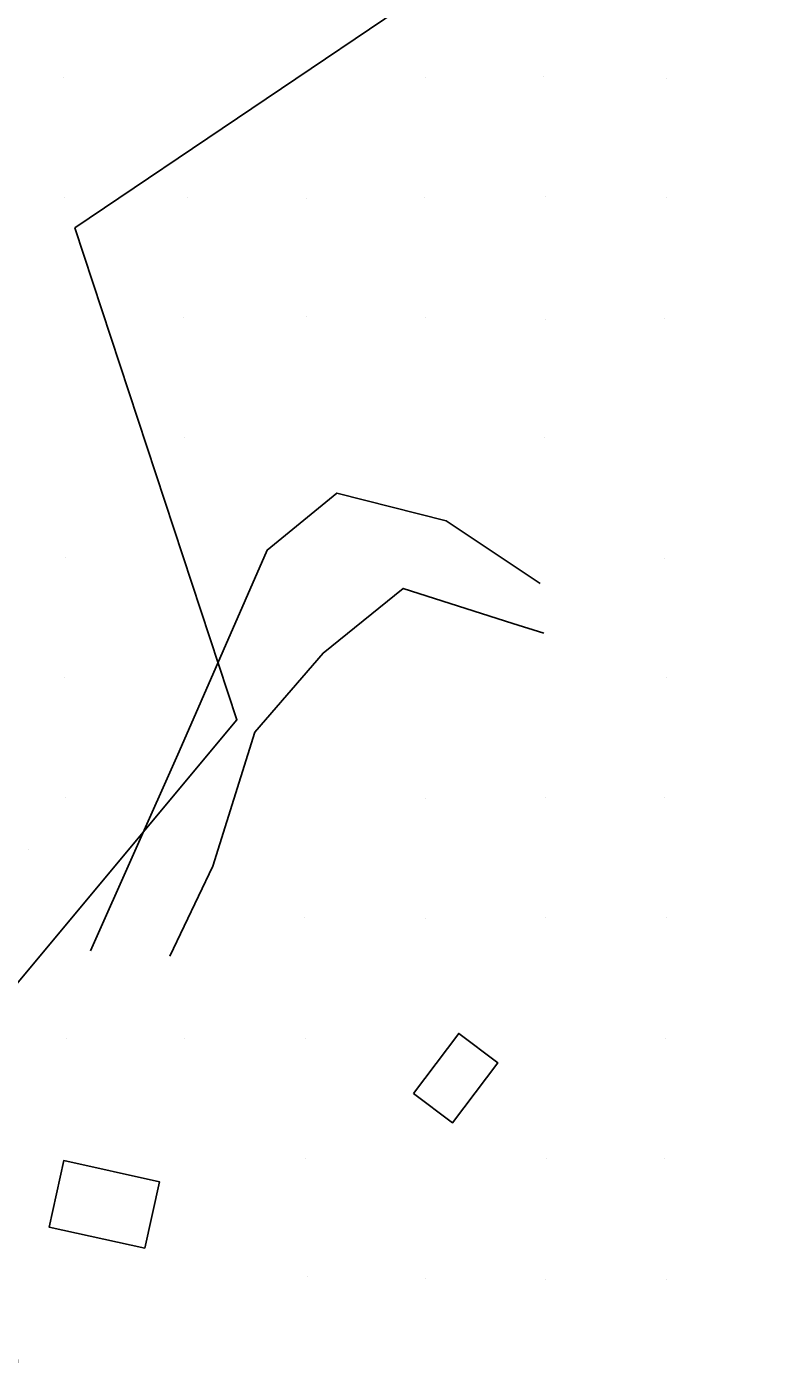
# Model space of a CAD drawing. Extents: x 1602514 to 1609837, y 863887 to 871157.
# Drawn here: x 1606529 to 1606621.5, y 866541.4 to 866707.3 of the extents above; entities that cross this region are included whole.
import ezdxf

# ---------------------------------------------------------------- set-up
doc = ezdxf.new("R2010")
doc.units = 0
for name, color, linetype in [('Survey-Buildings', 7, 'Continuous'), ('Survey-Ridge Lines', 7, 'Continuous'), ('Survey-Spot dirt', 7, 'Continuous'), ('Survey-Vegetation trees', 7, 'Continuous')]:
    doc.layers.add(name, color=color, linetype=linetype)

msp = doc.modelspace()

# ---------------------------------------------------------------- linework, layer by layer
at = {"layer": 'Survey-Buildings'}
for points in [[(1606577.4, 866574.04), (1606583.05, 866581.53), (1606587.92, 866577.86), (1606582.27, 866570.36), (1606577.4, 866574.04)], [(1606577.4, 866574.04), (1606583.05, 866581.53), (1606587.92, 866577.86), (1606582.27, 866570.36), (1606577.4, 866574.04)], [(1606543.81, 866554.69), (1606545.65, 866562.99), (1606533.69, 866565.64), (1606531.85, 866557.34), (1606543.81, 866554.69)], [(1606543.81, 866554.69), (1606545.65, 866562.99), (1606533.69, 866565.64), (1606531.85, 866557.34), (1606543.81, 866554.69)]]:
    msp.add_lwpolyline(points, dxfattribs=at)
at = {"layer": 'Survey-Ridge Lines'}
for points in [[(1606537.02, 866591.87), (1606548.11, 866616.77), (1606559.1, 866641.93), (1606567.83, 866649.02), (1606581.47, 866645.59), (1606593.21, 866637.74)], [(1606537.02, 866591.87), (1606548.11, 866616.77), (1606559.1, 866641.93), (1606567.83, 866649.02), (1606581.47, 866645.59), (1606593.21, 866637.74)], [(1606546.93, 866591.2), (1606552.31, 866602.43), (1606557.58, 866619.16), (1606566.09, 866629.05), (1606576.11, 866637.13), (1606589.79, 866632.74), (1606593.67, 866631.56)], [(1606546.93, 866591.2), (1606552.31, 866602.43), (1606557.58, 866619.16), (1606566.09, 866629.05), (1606576.11, 866637.13), (1606589.79, 866632.74), (1606593.67, 866631.56)]]:
    msp.add_lwpolyline(points, dxfattribs=at)
at = {"layer": 'Survey-Spot dirt'}
for p, q in [((1606533.67, 866701.02), (1606533.67, 866701.02)), ((1606533.67, 866701.02), (1606533.67, 866701.02)), ((1606578.92, 866701.01), (1606578.92, 866701.01)), ((1606578.92, 866701.01), (1606578.92, 866701.01)), ((1606593.69, 866701.05), (1606593.69, 866701.05)), ((1606593.69, 866701.05), (1606593.69, 866701.05)), ((1606608.95, 866700.85), (1606608.95, 866700.85)), ((1606608.95, 866700.85), (1606608.95, 866700.85)), ((1606533.83, 866685.96), (1606533.83, 866685.96)), ((1606533.83, 866685.96), (1606533.83, 866685.96)), ((1606549.2, 866685.95), (1606549.2, 866685.95)), ((1606549.2, 866685.95), (1606549.2, 866685.95)), ((1606563.97, 866685.85), (1606563.97, 866685.85)), ((1606563.97, 866685.85), (1606563.97, 866685.85)), ((1606578.77, 866685.92), (1606578.77, 866685.92)), ((1606578.77, 866685.92), (1606578.77, 866685.92)), ((1606593.87, 866686.12), (1606593.87, 866686.12)), ((1606593.87, 866686.12), (1606593.87, 866686.12)), ((1606608.98, 866685.93), (1606608.98, 866685.93)), ((1606608.98, 866685.93), (1606608.98, 866685.93)), ((1606548.63, 866671.01), (1606548.63, 866671.01)), ((1606548.63, 866671.01), (1606548.63, 866671.01)), ((1606563.99, 866671.17), (1606563.99, 866671.17)), ((1606563.99, 866671.17), (1606563.99, 866671.17)), ((1606578.87, 866671.04), (1606578.87, 866671.04)), ((1606578.87, 866671.04), (1606578.87, 866671.04)), ((1606593.91, 866670.73), (1606593.91, 866670.73)), ((1606593.91, 866670.73), (1606593.91, 866670.73)), ((1606608.74, 866670.82), (1606608.74, 866670.82)), ((1606608.74, 866670.82), (1606608.74, 866670.82)), ((1606548.77, 866656.01), (1606548.77, 866656.01)), ((1606548.77, 866656.01), (1606548.77, 866656.01)), ((1606593.75, 866655.97), (1606593.75, 866655.97)), ((1606593.75, 866655.97), (1606593.75, 866655.97)), ((1606533.89, 866640.99), (1606533.89, 866640.99)), ((1606533.89, 866640.99), (1606533.89, 866640.99)), ((1606608.72, 866640.84), (1606608.72, 866640.84)), ((1606608.72, 866640.84), (1606608.72, 866640.84)), ((1606533.72, 866626.06), (1606533.72, 866626.06)), ((1606533.72, 866626.06), (1606533.72, 866626.06)), ((1606609.01, 866626), (1606609.01, 866626)), ((1606609.01, 866626), (1606609.01, 866626)), ((1606533.89, 866611.02), (1606533.89, 866611.02)), ((1606533.89, 866611.02), (1606533.89, 866611.02)), ((1606578.89, 866610.93), (1606578.89, 866610.93)), ((1606578.89, 866610.93), (1606578.89, 866610.93)), ((1606593.86, 866611.01), (1606593.86, 866611.01)), ((1606593.86, 866611.01), (1606593.86, 866611.01)), ((1606608.77, 866611.05), (1606608.77, 866611.05)), ((1606608.77, 866611.05), (1606608.77, 866611.05)), ((1606529.23, 866604.54), (1606529.23, 866604.54)), ((1606529.23, 866604.54), (1606529.23, 866604.54)), ((1606563.83, 866596.01), (1606563.83, 866596.01)), ((1606563.83, 866596.01), (1606563.83, 866596.01)), ((1606578.83, 866595.95), (1606578.83, 866595.95)), ((1606578.83, 866595.95), (1606578.83, 866595.95)), ((1606593.87, 866596.03), (1606593.87, 866596.03)), ((1606593.87, 866596.03), (1606593.87, 866596.03)), ((1606608.95, 866596.04), (1606608.95, 866596.04)), ((1606608.95, 866596.04), (1606608.95, 866596.04)), ((1606533.99, 866580.91), (1606533.99, 866580.91)), ((1606533.99, 866580.91), (1606533.99, 866580.91)), ((1606548.83, 866580.91), (1606548.83, 866580.91)), ((1606548.83, 866580.91), (1606548.83, 866580.91)), ((1606563.93, 866580.86), (1606563.93, 866580.86)), ((1606563.93, 866580.86), (1606563.93, 866580.86)), ((1606608.89, 866580.95), (1606608.89, 866580.95)), ((1606608.89, 866580.95), (1606608.89, 866580.95)), ((1606563.88, 866565.95), (1606563.88, 866565.95)), ((1606563.88, 866565.95), (1606563.88, 866565.95)), ((1606594.02, 866565.89), (1606594.02, 866565.89)), ((1606594.02, 866565.89), (1606594.02, 866565.89)), ((1606608.77, 866565.92), (1606608.77, 866565.92)), ((1606608.77, 866565.92), (1606608.77, 866565.92)), ((1606564.1, 866551.17), (1606564.1, 866551.17)), ((1606564.1, 866551.17), (1606564.1, 866551.17)), ((1606578.89, 866550.91), (1606578.89, 866550.91)), ((1606578.89, 866550.91), (1606578.89, 866550.91)), ((1606608.99, 866550.81), (1606608.99, 866550.81)), ((1606608.99, 866550.81), (1606608.99, 866550.81)), ((1606593.83, 866550.75), (1606593.83, 866550.75)), ((1606593.83, 866550.75), (1606593.83, 866550.75))]:
    msp.add_line(p, q, dxfattribs=at)
at = {"layer": 'Survey-Vegetation trees'}
msp.add_lwpolyline([(1606661.55, 866725.39), (1606579.3, 866712.04), (1606535.09, 866682.17), (1606555.33, 866620.72), (1606525.9, 866585.44), (1606527.93, 866539.4), (1606502.55, 866542.64), (1606486.63, 866555.08), (1606453.54, 866556.08), (1606422.94, 866579.73), (1606442.84, 866631.93), (1606415.47, 866653.59), (1606396.57, 866574.18), (1606373.18, 866560.74), (1606326.91, 866591.85), (1606314.47, 866575.42), (1606299.22, 866587.07), (1606310.92, 866610.4), (1606288.08, 866630.32)], dxfattribs=at)
msp.add_lwpolyline([(1606661.55, 866725.39), (1606579.3, 866712.04), (1606535.09, 866682.17), (1606555.33, 866620.72), (1606525.9, 866585.44), (1606527.93, 866539.4), (1606502.55, 866542.64), (1606486.63, 866555.08), (1606453.54, 866556.08), (1606422.94, 866579.73), (1606442.84, 866631.93), (1606415.47, 866653.59), (1606396.57, 866574.18), (1606373.18, 866560.74), (1606326.91, 866591.85), (1606314.47, 866575.42), (1606299.22, 866587.07), (1606310.92, 866610.4), (1606288.08, 866630.32)], dxfattribs=at)

doc.saveas('drawing.dxf')
